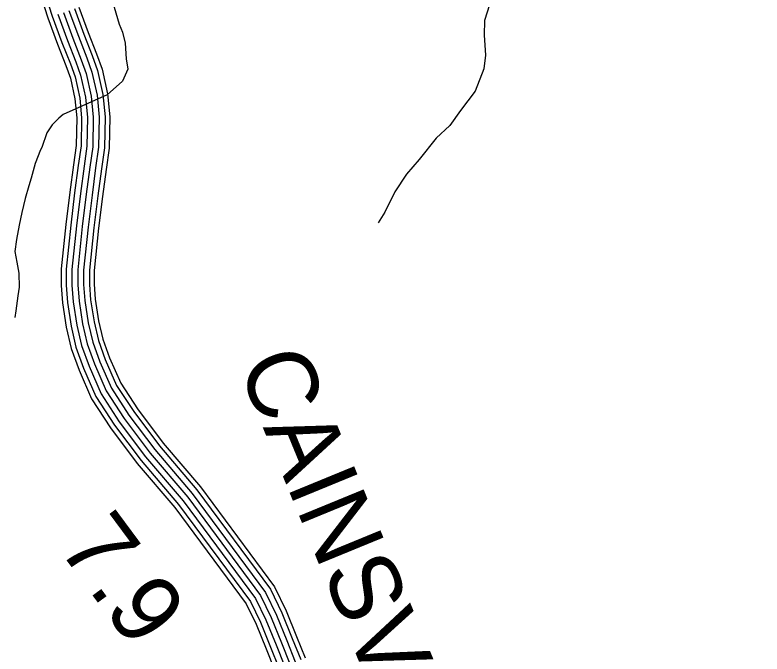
# Model space of a CAD drawing. Extents: x 1788175 to 1969470, y 584502 to 738744.
# Drawn here: x 1888042 to 1892003, y 662904 to 666294 of the extents above; entities that cross this region are included whole.
import ezdxf

# ---------------------------------------------------------------- set-up
doc = ezdxf.new("R2010")
doc.units = 0
for name, color, linetype in [('DESIGN - ROW - Right-of-Way and Easement Labels', 7, 'Continuous'), ('DESIGN - TRAFFIC CONTROL PERMANENT - Signalization', 7, 'Continuous'), ('DESIGN - TRANSPORTATION - Text', 7, 'Continuous'), ('DESIGN - VEGETATION - Features with Text', 7, 'Continuous'), ('SURVEY - CONTROL with Text', 7, 'Continuous')]:
    doc.layers.add(name, color=color, linetype=linetype)

msp = doc.modelspace()

# ---------------------------------------------------------------- linework, layer by layer
at = {"layer": 'DESIGN - TRANSPORTATION - Text'}
for points in [[(1890662.3, 666909.9), (1890658.8, 666835.9), (1890659.4, 666733.9), (1890646.1, 666635.8), (1890634.5, 666571.7), (1890627.1, 666481.7), (1890599.6, 666413.5), (1890558.1, 666347.2), (1890530.7, 666265), (1890529.2, 666187), (1890535.8, 666081.1), (1890528.3, 666009), (1890481.2, 665890.7), (1890404.1, 665788.2), (1890346.8, 665707.8), (1890275.4, 665641.3), (1890184.5, 665526.7), (1890117.2, 665450.3), (1890056, 665355.9), (1890002.8, 665247.5), (1889967.3, 665191.3)], [(1888540.4, 666561.4), (1888542, 666525.8), (1888544.6, 666423.8), (1888566.9, 666335.9), (1888594.3, 666244.7), (1888612.5, 666203.6), (1888626.2, 666144.3), (1888630.5, 666062.4), (1888640.9, 666006.4), (1888612.5, 665943.5), (1888530.4, 665870.5), (1888297.7, 665765.5), (1888274.9, 665747.3), (1888238.4, 665710.8), (1888211, 665669.7), (1888185, 665591.7)], [(1888185, 665591.7), (1888177.8, 665579), (1888148.3, 665506.8), (1888126.9, 665428.7), (1888115.2, 665388.6), (1888095.6, 665320.5), (1888078.2, 665246.4), (1888064.6, 665178.3), (1888049.1, 665102.2), (1888041.6, 665040.1), (1888051.9, 664982.2), (1888062.2, 664924.3), (1888064.6, 664850.3), (1888057, 664804.2), (1888045.5, 664724.1), (1888041.7, 664690.1)]]:
    msp.add_lwpolyline(points, dxfattribs=at)
at = {"layer": 'SURVEY - CONTROL with Text'}
for points in [[(1888184.7, 666459.7), (1888239.5, 666288), (1888290.9, 666148.5), (1888335.3, 666035), (1888360.1, 665965.7), (1888385, 665853.4), (1888395, 665748.9), (1888392.1, 665600.1), (1888377.3, 665495.5), (1888358.2, 665350.8), (1888337.2, 665179.9), (1888312.3, 664945.7), (1888312.8, 664860.1), (1888319.7, 664769.6), (1888339.1, 664643.1), (1888365, 664531.3), (1888405.5, 664420.2), (1888471, 664270.1), (1888569.4, 664118.7), (1888710.5, 663930.4), (1888909.1, 663697.9), (1889290.2, 663182.9), (1889343.4, 663072.3), (1889397.2, 662940.6), (1889441.3, 662830.1)], [(1888160.3, 666451.3), (1888215.2, 666279.6), (1888266.9, 666139.3), (1888311.2, 666026), (1888335.3, 665958.6), (1888359.6, 665849.4), (1888369.3, 665747.9), (1888366.4, 665602.2), (1888351.8, 665499), (1888332.7, 665354), (1888311.7, 665182.8), (1888286.6, 664947), (1888287.1, 664859.1), (1888294.1, 664766.7), (1888313.8, 664638.2), (1888340.3, 664524), (1888381.6, 664410.6), (1888448.2, 664257.9), (1888548.3, 664104), (1888690.4, 663914.4), (1888889, 663681.9), (1889268.1, 663169.6), (1889319.9, 663061.9), (1889373.4, 662931), (1889417.3, 662820.9)], [(1888380.2, 666336.3), (1888429.9, 666201.3), (1888474.6, 666087.2), (1888503.2, 666007), (1888532.2, 665876.7), (1888543.9, 665754.5), (1888540.6, 665588.2), (1888524.7, 665475.3), (1888505.7, 665332), (1888485, 665162.9), (1888461, 664938.3), (1888461.5, 664866.2), (1888467.5, 664786.5), (1888485.2, 664671.2), (1888507.8, 664573.7), (1888543.6, 664475.4), (1888602.3, 664340.9), (1888691.4, 664204), (1888826.7, 664023.4), (1889025.6, 663790.5), (1889418.1, 663260.1), (1889479.4, 663132.7), (1889535.1, 662996.3), (1889580.3, 662883)], [(1888268.9, 666298.1), (1888319.9, 666159.5), (1888364.4, 666045.9), (1888389.9, 665974.3), (1888415.7, 665858.3), (1888426, 665750), (1888423.1, 665597.7), (1888408, 665491.3), (1888388.9, 665346.9), (1888368, 665176.3), (1888343.3, 664944.2), (1888343.8, 664861.4), (1888350.5, 664773.2), (1888369.5, 664649), (1888394.8, 664540.1), (1888434.3, 664431.7), (1888498.3, 664284.9), (1888594.9, 664136.5), (1888734.7, 663949.8), (1888933.4, 663717.2), (1889316.9, 663199), (1889371.7, 663084.9), (1889426, 662952.2), (1889470.3, 662841.1)], [(1888298.2, 666308.1), (1888348.9, 666170.5), (1888393.4, 666056.8), (1888419.8, 665983), (1888446.4, 665863.1), (1888457.1, 665751.2), (1888454, 665595.2), (1888438.7, 665487.1), (1888419.7, 665342.9), (1888398.8, 665172.8), (1888374.3, 664942.6), (1888374.8, 664862.6), (1888381.3, 664776.7), (1888400, 664654.8), (1888424.5, 664549), (1888463.1, 664443.2), (1888525.7, 664299.6), (1888620.3, 664154.3), (1888758.9, 663969.2), (1888957.7, 663736.5), (1889343.5, 663215.1), (1889400.1, 663097.5), (1889454.7, 662963.8), (1889499.2, 662852.1)], [(1888298.2, 666308.1), (1888348.9, 666170.5), (1888393.4, 666056.8), (1888419.8, 665983), (1888446.4, 665863.1), (1888457.1, 665751.2), (1888454, 665595.2), (1888438.7, 665487.1), (1888419.7, 665342.9), (1888398.8, 665172.8), (1888374.3, 664942.6), (1888374.8, 664862.6), (1888381.3, 664776.7), (1888400, 664654.8), (1888424.5, 664549)], [(1888327.5, 666318.2), (1888377.8, 666181.5), (1888422.4, 666067.6), (1888449.6, 665991.6), (1888477.1, 665868), (1888488.1, 665752.4), (1888485, 665592.7), (1888469.5, 665482.9), (1888450.4, 665339), (1888429.6, 665169.3), (1888405.3, 664941.1), (1888405.8, 664863.9), (1888412.1, 664780.2), (1888430.4, 664660.7), (1888454.3, 664557.8), (1888491.9, 664454.7), (1888553.1, 664314.4), (1888645.7, 664172), (1888783.2, 663988.6), (1888982, 663755.8), (1889370.2, 663231.2), (1889428.4, 663110.1), (1889483.5, 662975.5), (1889528.2, 662863.2)], [(1888356.8, 666328.3), (1888406.8, 666192.5), (1888451.5, 666078.5), (1888479.4, 666000.2), (1888507.8, 665872.8), (1888519.1, 665753.5), (1888515.9, 665590.2), (1888500.2, 665478.7), (1888481.2, 665335.1), (1888460.4, 665165.7), (1888436.3, 664939.5), (1888436.8, 664865.2), (1888442.9, 664783.7), (1888460.9, 664666.5), (1888484.1, 664566.7), (1888520.6, 664466.3), (1888580.5, 664329.2), (1888671.1, 664189.8), (1888807.4, 664008), (1889006.2, 663775.1), (1889396.9, 663247.3), (1889456.8, 663122.7), (1889512.2, 662987.1), (1889557.2, 662874.2)], [(1888424.5, 664549), (1888463.1, 664443.2), (1888525.7, 664299.6), (1888620.3, 664154.3), (1888758.9, 663969.2), (1888957.7, 663736.5), (1889343.5, 663215.1), (1889400.1, 663097.5), (1889454.7, 662963.8), (1889499.2, 662852.1)]]:
    msp.add_lwpolyline(points, dxfattribs=at)

# ---------------------------------------------------------------- texts
at = {"layer": 'DESIGN - ROW - Right-of-Way and Easement Labels'}
msp.add_text('CAINSVILLE', height=370, rotation=292.3288, dxfattribs=at).set_placement((1889219.4, 664437.4))
at = {"layer": 'DESIGN - TRAFFIC CONTROL PERMANENT - Signalization'}
msp.add_text('7.9', height=369.59, rotation=306.5021, dxfattribs=at).set_placement((1888262.8, 663471.8))
at = {"layer": 'DESIGN - VEGETATION - Features with Text'}
msp.add_text('NASHVILLE', height=475, rotation=296.0732, dxfattribs=at).set_placement((1891590.4, 668183.8))

doc.saveas('drawing.dxf')
